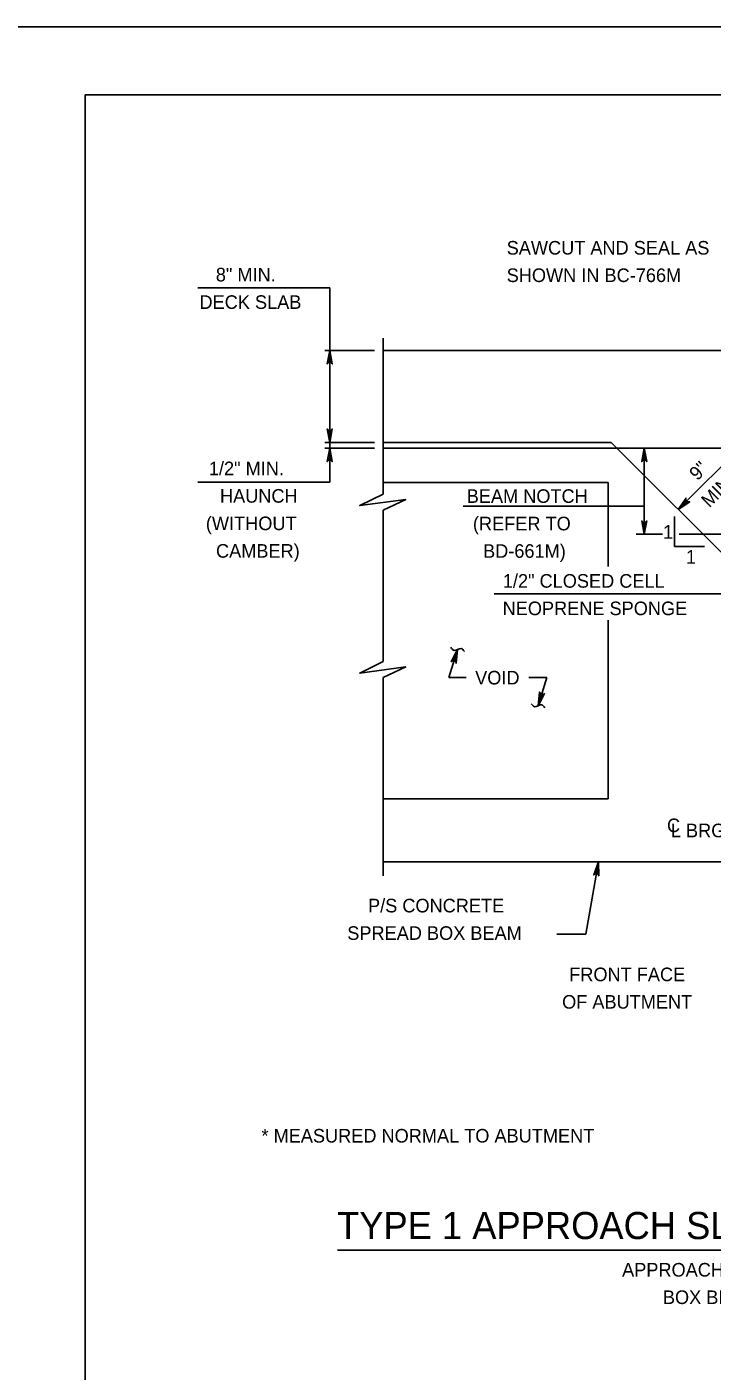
# Model space of a CAD drawing. Extents: x 636530 to 644067, y 294168 to 299122.
# Drawn here: x 642397.9 to 642549.3, y 297435.5 to 297732.5 of the extents above; entities that cross this region are included whole.
import ezdxf

# ---------------------------------------------------------------- set-up
doc = ezdxf.new("R2010")
doc.units = 0
doc.layers.add('1', color=7, linetype='Continuous')
doc.layers.add('PLT-BNDY', color=7, linetype='Continuous')

msp = doc.modelspace()

# ---------------------------------------------------------------- linework, layer by layer
at = {"layer": '1'}
for p, q in [((643196.78, 297717.48), (642410.78, 297717.48)), ((642410.78, 297717.48), (642410.78, 297153.48)), ((642435.67, 297674.84), (642464.84, 297674.84)), ((642464.84, 297640.67), (642464.84, 297674.84)), ((642476.67, 297663.72), (642476.67, 297629.25)), ((642463.72, 297661), (642474.72, 297661)), ((642476.67, 297661), (642579.31, 297661)), ((642558.04, 297642.01), (642541.87, 297625.85)), ((642463.72, 297640.67), (642474.72, 297640.67)), ((642463.72, 297639.41), (642474.72, 297639.41)), ((642464.84, 297631.85), (642464.84, 297640.67)), ((642476.67, 297640.67), (642527.05, 297640.67)), ((642476.67, 297639.41), (642528.31, 297639.41)), ((642564.45, 297603.27), (642527.05, 297640.67)), ((642528.31, 297639.41), (642553.02, 297639.41)), ((642534.34, 297639.41), (642534.34, 297620.36)), ((642435.67, 297631.85), (642464.84, 297631.85)), ((642476.67, 297631.79), (642526.35, 297631.79)), ((642526.35, 297613.28), (642526.35, 297631.79)), ((642476.67, 297625.73), (642476.67, 297592.24)), ((642494.33, 297626.56), (642534.34, 297626.56)), ((642541.06, 297624.27), (642541.06, 297617.68)), ((642532.59, 297620.36), (642538.4, 297620.36)), ((642542.03, 297620.36), (642569.96, 297620.36)), ((642541.06, 297617.68), (642547.64, 297617.68)), ((642501.2, 297607.19), (642602.55, 297607.19)), ((642526.35, 297561.94), (642526.35, 297601.4)), ((642493.1, 297594.91), (642491.18, 297588.69)), ((642476.67, 297588.72), (642476.67, 297544.94)), ((642491.18, 297588.69), (642494.97, 297588.69)), ((642508.81, 297588.69), (642512.79, 297588.69)), ((642512.79, 297588.69), (642510.87, 297582.48)), ((642476.67, 297561.94), (642526.35, 297561.94)), ((642476.67, 297547.97), (642564.45, 297547.97)), ((642521.46, 297532.03), (642524.23, 297547.97)), ((642515.06, 297532.03), (642521.46, 297532.03)), ((642466.53, 297462.22), (642758.56, 297462.22))]:
    msp.add_line(p, q, dxfattribs=at)
for points in [[(642464.84, 297661), (642465.4, 297658.01), (642465.32, 297658.13), (642465.24, 297658.24), (642465.14, 297658.3), (642465.04, 297658.36), (642464.94, 297658.38), (642464.84, 297658.4), (642464.74, 297658.38), (642464.64, 297658.36), (642464.54, 297658.3), (642464.44, 297658.24), (642464.36, 297658.13), (642464.28, 297658.01), (642464.84, 297661), (642464.36, 297658.13), (642464.44, 297658.24), (642464.84, 297661), (642464.54, 297658.3), (642464.64, 297658.36), (642464.84, 297661), (642464.74, 297658.38), (642464.84, 297658.4), (642464.84, 297661), (642464.94, 297658.38), (642465.04, 297658.36), (642464.84, 297661), (642465.14, 297658.3), (642465.24, 297658.24), (642464.84, 297661), (642465.32, 297658.13)], [(642464.84, 297640.67), (642464.28, 297643.66), (642464.36, 297643.54), (642464.44, 297643.43), (642464.54, 297643.37), (642464.64, 297643.31), (642464.74, 297643.29), (642464.84, 297643.27), (642464.94, 297643.29), (642465.04, 297643.31), (642465.14, 297643.37), (642465.24, 297643.43), (642465.32, 297643.54), (642465.4, 297643.66), (642464.84, 297640.67), (642465.32, 297643.54), (642465.24, 297643.43), (642464.84, 297640.67), (642465.14, 297643.37), (642465.04, 297643.31), (642464.84, 297640.67), (642464.94, 297643.29), (642464.84, 297643.27), (642464.84, 297640.67), (642464.74, 297643.29), (642464.64, 297643.31), (642464.84, 297640.67), (642464.54, 297643.37), (642464.44, 297643.43), (642464.84, 297640.67), (642464.36, 297643.54)], [(642464.84, 297639.41), (642465.4, 297636.42), (642465.32, 297636.54), (642465.24, 297636.65), (642465.14, 297636.71), (642465.04, 297636.77), (642464.94, 297636.79), (642464.84, 297636.81), (642464.74, 297636.79), (642464.64, 297636.77), (642464.54, 297636.71), (642464.44, 297636.65), (642464.36, 297636.54), (642464.28, 297636.42), (642464.84, 297639.41), (642464.36, 297636.54), (642464.44, 297636.65), (642464.84, 297639.41), (642464.54, 297636.71), (642464.64, 297636.77), (642464.84, 297639.41), (642464.74, 297636.79), (642464.84, 297636.81), (642464.84, 297639.41), (642464.94, 297636.79), (642465.04, 297636.77), (642464.84, 297639.41), (642465.14, 297636.71), (642465.24, 297636.65), (642464.84, 297639.41), (642465.32, 297636.54)], [(642534.34, 297639.41), (642534.89, 297636.42), (642534.81, 297636.54), (642534.74, 297636.65), (642534.64, 297636.71), (642534.54, 297636.77), (642534.44, 297636.79), (642534.34, 297636.81), (642534.24, 297636.79), (642534.14, 297636.77), (642534.04, 297636.71), (642533.94, 297636.65), (642533.86, 297636.54), (642533.78, 297636.42), (642534.34, 297639.41), (642533.86, 297636.54), (642533.94, 297636.65), (642534.34, 297639.41), (642534.04, 297636.71), (642534.14, 297636.77), (642534.34, 297639.41), (642534.24, 297636.79), (642534.34, 297636.81), (642534.34, 297639.41), (642534.44, 297636.79), (642534.54, 297636.77), (642534.34, 297639.41), (642534.64, 297636.71), (642534.74, 297636.65), (642534.34, 297639.41), (642534.81, 297636.54)], [(642476.67, 297629.25), (642471.48, 297626.71), (642481.63, 297628.09), (642476.67, 297625.73)], [(642541.87, 297625.85), (642543.59, 297628.35), (642543.56, 297628.22), (642543.54, 297628.08), (642543.56, 297627.97), (642543.59, 297627.85), (642543.65, 297627.77), (642543.71, 297627.69), (642543.79, 297627.63), (642543.88, 297627.57), (642543.99, 297627.54), (642544.1, 297627.51), (642544.24, 297627.54), (642544.38, 297627.56), (642541.87, 297625.85), (642544.24, 297627.54), (642544.1, 297627.51), (642541.87, 297625.85), (642543.99, 297627.54), (642543.88, 297627.57), (642541.87, 297625.85), (642543.79, 297627.63), (642543.71, 297627.69), (642541.87, 297625.85), (642543.65, 297627.77), (642543.59, 297627.85), (642541.87, 297625.85), (642543.56, 297627.97), (642543.54, 297628.08), (642541.87, 297625.85), (642543.56, 297628.22)], [(642534.34, 297620.36), (642533.78, 297623.34), (642533.86, 297623.22), (642533.94, 297623.11), (642534.04, 297623.05), (642534.14, 297622.99), (642534.24, 297622.97), (642534.34, 297622.96), (642534.44, 297622.97), (642534.54, 297622.99), (642534.64, 297623.05), (642534.74, 297623.11), (642534.81, 297623.22), (642534.89, 297623.34), (642534.34, 297620.36), (642534.81, 297623.22), (642534.74, 297623.11), (642534.34, 297620.36), (642534.64, 297623.05), (642534.54, 297622.99), (642534.34, 297620.36), (642534.44, 297622.97), (642534.34, 297622.96), (642534.34, 297620.36), (642534.24, 297622.97), (642534.14, 297622.99), (642534.34, 297620.36), (642534.04, 297623.05), (642533.94, 297623.11), (642534.34, 297620.36), (642533.86, 297623.22)], [(642493.1, 297594.91), (642492.75, 297591.89), (642492.67, 297592.16), (642492.51, 297592.33), (642492.33, 297592.42), (642492.13, 297592.45), (642491.9, 297592.4), (642491.68, 297592.22), (642493.1, 297594.91), (642491.9, 297592.4), (642492.13, 297592.45), (642493.1, 297594.91), (642492.33, 297592.42), (642492.51, 297592.33), (642493.1, 297594.91), (642492.67, 297592.16)], [(642476.67, 297592.24), (642471.48, 297589.7), (642481.63, 297591.08), (642476.67, 297588.72)], [(642510.87, 297582.48), (642511.22, 297585.5), (642511.31, 297585.23), (642511.46, 297585.06), (642511.64, 297584.97), (642511.84, 297584.94), (642512.07, 297584.99), (642512.29, 297585.17), (642510.87, 297582.48), (642512.07, 297584.99), (642511.84, 297584.94), (642510.87, 297582.48), (642511.64, 297584.97), (642511.46, 297585.06), (642510.87, 297582.48), (642511.31, 297585.23)], [(642524.23, 297547.97), (642524.27, 297544.93), (642524.21, 297545.06), (642524.15, 297545.19), (642524.07, 297545.26), (642523.98, 297545.34), (642523.88, 297545.37), (642523.79, 297545.4), (642523.68, 297545.41), (642523.58, 297545.41), (642523.47, 297545.36), (642523.37, 297545.32), (642523.27, 297545.22), (642523.17, 297545.12), (642524.23, 297547.97), (642523.27, 297545.22), (642523.37, 297545.32), (642524.23, 297547.97), (642523.47, 297545.36), (642523.58, 297545.41), (642524.23, 297547.97), (642523.68, 297545.41), (642523.79, 297545.4), (642524.23, 297547.97), (642523.88, 297545.37), (642523.98, 297545.34), (642524.23, 297547.97), (642524.07, 297545.26), (642524.15, 297545.19), (642524.23, 297547.97), (642524.21, 297545.06)]]:
    msp.add_lwpolyline(points, dxfattribs=at)
for points in [[(642491.62, 297595.4), (642492.31, 297594.7), (642493.9, 297595.11), (642494.59, 297594.47)], [(642512.35, 297581.99), (642511.67, 297582.69), (642510.07, 297582.28), (642509.38, 297582.92)]]:
    msp.add_spline(points, degree=3, dxfattribs=at)
at = {"layer": 'PLT-BNDY'}
msp.add_lwpolyline([(642370.78, 297732.48), (643211.78, 297732.48), (643211.78, 297138.48), (642370.78, 297138.48)], close=True, dxfattribs=at)

# ---------------------------------------------------------------- texts
at = {"layer": '1'}
for s, height, p in [('SAWCUT AND SEAL AS', 3, (642503.94, 297682.17)), ('SHOWN IN BC-766M', 3, (642503.94, 297676.1)), ('BEAM NOTCH', 3, (642495.11, 297627.31)), ('(REFER TO', 3, (642496.48, 297621.24)), ('1', 3, (642538.5, 297619.39)), ('BD-661M)', 3, (642498.72, 297615.17)), ('1', 3, (642543.56, 297613.88)), ('1/2" CLOSED CELL', 3, (642503.09, 297608.57)), ('NEOPRENE SPONGE', 3, (642503.04, 297602.5)), ('VOID', 3, (642496.97, 297587.19)), ('C', 3, (642539.37, 297554.56)), ('L BRGS.', 3, (642540.22, 297553.43)), ('P/S CONCRETE', 3, (642473.3, 297536.83)), ('SPREAD BOX BEAM', 3, (642468.71, 297530.76)), ('FRONT FACE', 3, (642517.76, 297521.63)), ('OF ABUTMENT', 3, (642516.19, 297515.56)), ('* MEASURED NORMAL TO ABUTMENT', 3, (642449.75, 297485.98)), ('TYPE 1 APPROACH SLAB (WITHOUT OVERLAY) - DETAIL 7', 6, (642466.46, 297464.64)), ('APPROACH SLAB SUPPORTED ON PRESTRESSED CONCRETE SPREAD', 3, (642529.45, 297456.37)), ('BOX BEAMS AND FULL DEPTH CONCRETE END DIAPHRAGMS', 3, (642538.46, 297450.3))]:
    msp.add_text(s, height=height, dxfattribs=at).set_placement(p)
for s, rotation, p in [('8" MIN.', 360, (642439.66, 297676.24)), ('DECK SLAB', 360, (642436.05, 297670.17)), ('1/2" MIN.', 360, (642438.12, 297633.42)), ('9"', 45, (642546.1, 297632.07)), ('MIN.', 45, (642548.72, 297626.09)), ('HAUNCH', 360, (642440.58, 297627.35)), ('(WITHOUT', 360, (642437.46, 297621.28)), ('CAMBER)', 360, (642439.7, 297615.2))]:
    msp.add_text(s, height=3, rotation=rotation, dxfattribs=at).set_placement(p)

doc.saveas('drawing.dxf')
